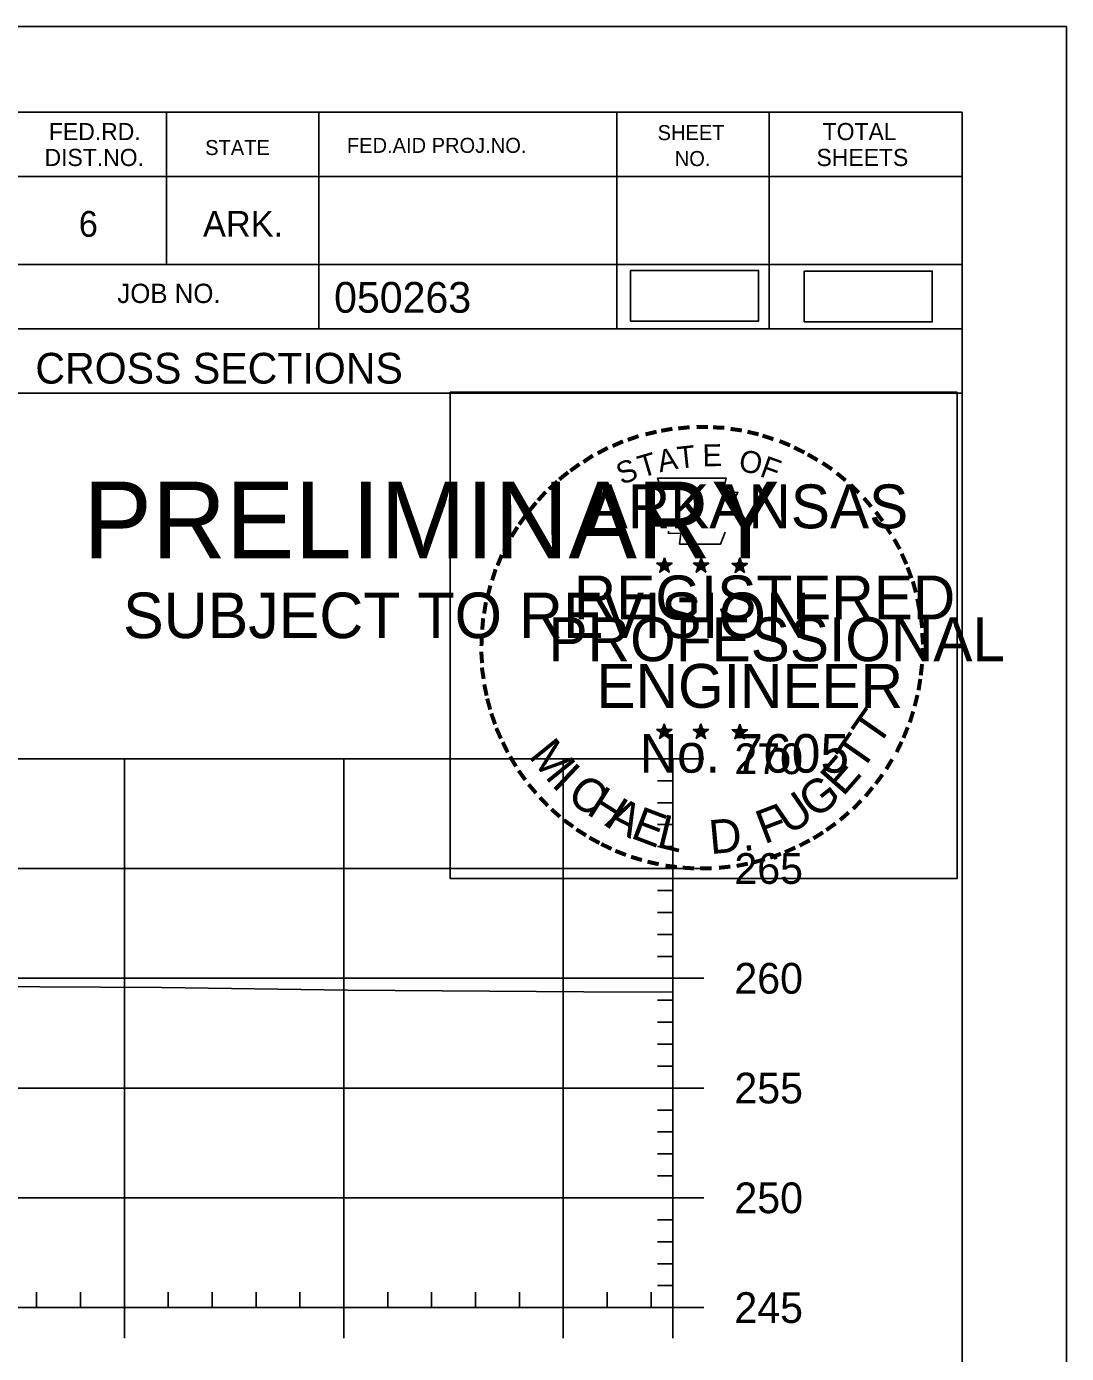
# Model space of a CAD drawing. Extents: x 1365647 to 1367999, y 387113 to 400173.
# Drawn here: x 1366009.6 to 1366057, y 387739 to 387799.4 of the extents above; entities that cross this region are included whole.
import ezdxf

# ---------------------------------------------------------------- set-up
doc = ezdxf.new("R2010")
doc.units = 0
for name, color, linetype in [('R_Axis', 7, 'Continuous'), ('R_Axis Annot', 7, 'Continuous'), ('R_Border', 7, 'Continuous'), ('R_Border PE', 7, 'Continuous'), ('R_Border Prem', 7, 'Continuous'), ('R_Detour', 7, 'Continuous'), ('R_Exist Surface', 7, 'Continuous'), ('R_Grid', 7, 'Continuous'), ('R_No Plot', 7, 'Continuous')]:
    doc.layers.add(name, color=color, linetype=linetype)

msp = doc.modelspace()

# ---------------------------------------------------------------- linework, layer by layer
at = {"layer": 'R_Axis'}
for p, q in [((1366039.095, 387741.055), (1366039.095, 387766.055)), ((1366040.495, 387766.055), (1366039.095, 387766.055)), ((1366039.095, 387765.055), (1366038.395, 387765.055)), ((1366039.095, 387764.055), (1366038.395, 387764.055)), ((1366039.095, 387763.055), (1366038.395, 387763.055)), ((1366039.095, 387762.055), (1366038.395, 387762.055)), ((1366040.495, 387761.055), (1366039.095, 387761.055)), ((1366039.095, 387760.055), (1366038.395, 387760.055)), ((1366039.095, 387759.055), (1366038.395, 387759.055)), ((1366039.095, 387758.055), (1366038.395, 387758.055)), ((1366039.095, 387757.055), (1366038.395, 387757.055)), ((1366040.495, 387756.055), (1366039.095, 387756.055)), ((1366039.095, 387755.055), (1366038.395, 387755.055)), ((1366039.095, 387754.055), (1366038.395, 387754.055)), ((1366039.095, 387753.055), (1366038.395, 387753.055)), ((1366039.095, 387752.055), (1366038.395, 387752.055)), ((1366040.495, 387751.055), (1366039.095, 387751.055)), ((1366039.095, 387750.055), (1366038.395, 387750.055)), ((1366039.095, 387749.055), (1366038.395, 387749.055)), ((1366039.095, 387748.055), (1366038.395, 387748.055)), ((1366039.095, 387747.055), (1366038.395, 387747.055)), ((1366040.495, 387746.055), (1366039.095, 387746.055)), ((1366039.095, 387745.055), (1366038.395, 387745.055)), ((1366039.095, 387744.055), (1366038.395, 387744.055)), ((1366039.095, 387743.055), (1366038.395, 387743.055)), ((1366039.095, 387742.055), (1366038.395, 387742.055)), ((1366010.095, 387741.055), (1366010.095, 387741.755)), ((1366012.095, 387741.055), (1366012.095, 387741.755)), ((1366016.095, 387741.055), (1366016.095, 387741.755)), ((1366018.095, 387741.055), (1366018.095, 387741.755)), ((1366020.095, 387741.055), (1366020.095, 387741.755)), ((1366022.095, 387741.055), (1366022.095, 387741.755)), ((1366026.095, 387741.055), (1366026.095, 387741.755)), ((1366028.095, 387741.055), (1366028.095, 387741.755)), ((1366030.095, 387741.055), (1366030.095, 387741.755)), ((1366032.095, 387741.055), (1366032.095, 387741.755)), ((1366036.095, 387741.055), (1366036.095, 387741.755)), ((1366038.095, 387741.055), (1366038.095, 387741.755)), ((1365749.095, 387741.055), (1366039.095, 387741.055)), ((1366014.095, 387739.655), (1366014.095, 387741.055)), ((1366024.095, 387739.655), (1366024.095, 387741.055)), ((1366034.095, 387739.655), (1366034.095, 387741.055)), ((1366039.095, 387739.655), (1366039.095, 387741.055)), ((1366040.495, 387741.055), (1366039.095, 387741.055))]:
    msp.add_line(p, q, dxfattribs=at)
at = {"layer": 'R_Border'}
for p, q in [((1365736.095, 387795.515), (1366052.275, 387795.515)), ((1366016.015, 387795.515), (1366016.015, 387788.575)), ((1366022.955, 387795.515), (1366022.955, 387785.635)), ((1366036.535, 387795.515), (1366036.535, 387785.635)), ((1366043.475, 387795.515), (1366043.475, 387785.635)), ((1366052.275, 387590.055), (1366052.275, 387795.515)), ((1366052.275, 387792.575), (1366009.175, 387792.575)), ((1366052.275, 387792.595), (1366052.275, 387792.595)), ((1366052.275, 387788.575), (1366009.175, 387788.575)), ((1366012.135, 387788.575), (1366052.275, 387788.575)), ((1366052.275, 387785.635), (1365970.015, 387785.635)), ((1366009.175, 387782.715), (1366052.275, 387782.715))]:
    msp.add_line(p, q, dxfattribs=at)
at = {"layer": 'R_Border PE'}
for p, q in [((1366038.705, 387775.215), (1366038.664, 387774.963)), ((1366038.705, 387774.85), (1366038.705, 387775.215)), ((1366038.705, 387775.215), (1366038.754, 387774.965)), ((1366040.375, 387775.215), (1366040.334, 387774.963)), ((1366040.375, 387774.85), (1366040.375, 387775.215)), ((1366040.375, 387775.215), (1366040.424, 387774.965)), ((1366042.139, 387775.203), (1366042.098, 387774.951)), ((1366042.139, 387774.838), (1366042.139, 387775.203)), ((1366042.139, 387775.203), (1366042.188, 387774.953)), ((1366038.356, 387774.961), (1366038.705, 387774.85)), ((1366038.356, 387774.961), (1366038.609, 387774.916)), ((1366038.356, 387774.961), (1366038.593, 387774.839)), ((1366038.489, 387774.553), (1366038.705, 387774.85)), ((1366038.489, 387774.553), (1366038.615, 387774.797)), ((1366038.489, 387774.553), (1366038.703, 387774.77)), ((1366038.918, 387774.553), (1366038.703, 387774.767)), ((1366039.052, 387774.961), (1366038.705, 387774.85)), ((1366038.918, 387774.553), (1366038.705, 387774.85)), ((1366039.052, 387774.961), (1366038.766, 387774.912)), ((1366038.918, 387774.553), (1366038.781, 387774.844)), ((1366039.052, 387774.961), (1366038.848, 387774.859)), ((1366040.026, 387774.961), (1366040.375, 387774.85)), ((1366040.026, 387774.961), (1366040.279, 387774.916)), ((1366040.026, 387774.961), (1366040.263, 387774.839)), ((1366040.159, 387774.553), (1366040.375, 387774.85)), ((1366040.159, 387774.553), (1366040.285, 387774.797)), ((1366040.159, 387774.553), (1366040.373, 387774.77)), ((1366040.588, 387774.553), (1366040.373, 387774.767)), ((1366040.722, 387774.961), (1366040.375, 387774.85)), ((1366040.588, 387774.553), (1366040.375, 387774.85)), ((1366040.722, 387774.961), (1366040.436, 387774.912)), ((1366040.588, 387774.553), (1366040.451, 387774.844)), ((1366040.722, 387774.961), (1366040.518, 387774.859)), ((1366041.79, 387774.949), (1366042.139, 387774.838)), ((1366041.79, 387774.949), (1366042.043, 387774.904)), ((1366041.79, 387774.949), (1366042.027, 387774.827)), ((1366041.923, 387774.541), (1366042.139, 387774.838)), ((1366041.923, 387774.541), (1366042.049, 387774.785)), ((1366041.923, 387774.541), (1366042.137, 387774.758)), ((1366042.352, 387774.541), (1366042.137, 387774.755)), ((1366042.486, 387774.949), (1366042.139, 387774.838)), ((1366042.352, 387774.541), (1366042.139, 387774.838)), ((1366042.486, 387774.949), (1366042.2, 387774.9)), ((1366042.352, 387774.541), (1366042.215, 387774.832)), ((1366042.486, 387774.949), (1366042.282, 387774.847)), ((1366038.352, 387767.388), (1366038.701, 387767.277)), ((1366038.352, 387767.388), (1366038.605, 387767.343)), ((1366038.352, 387767.388), (1366038.589, 387767.266)), ((1366038.485, 387766.98), (1366038.701, 387767.277)), ((1366038.701, 387767.642), (1366038.66, 387767.39)), ((1366038.701, 387767.277), (1366038.701, 387767.642)), ((1366038.701, 387767.642), (1366038.75, 387767.392)), ((1366039.048, 387767.388), (1366038.701, 387767.277)), ((1366038.914, 387766.98), (1366038.701, 387767.277)), ((1366039.048, 387767.388), (1366038.762, 387767.339)), ((1366038.914, 387766.98), (1366038.777, 387767.271)), ((1366039.048, 387767.388), (1366038.844, 387767.286)), ((1366040.021, 387767.388), (1366040.37, 387767.277)), ((1366040.021, 387767.388), (1366040.274, 387767.343)), ((1366040.021, 387767.388), (1366040.258, 387767.266)), ((1366040.154, 387766.98), (1366040.37, 387767.277)), ((1366040.37, 387767.642), (1366040.329, 387767.39)), ((1366040.37, 387767.277), (1366040.37, 387767.642)), ((1366040.37, 387767.642), (1366040.419, 387767.392)), ((1366040.717, 387767.388), (1366040.37, 387767.277)), ((1366040.583, 387766.98), (1366040.37, 387767.277)), ((1366040.717, 387767.388), (1366040.431, 387767.339)), ((1366040.583, 387766.98), (1366040.446, 387767.271)), ((1366040.717, 387767.388), (1366040.513, 387767.286)), ((1366041.788, 387767.378), (1366042.137, 387767.267)), ((1366041.788, 387767.378), (1366042.041, 387767.333)), ((1366041.788, 387767.378), (1366042.025, 387767.256)), ((1366041.921, 387766.97), (1366042.137, 387767.267)), ((1366042.137, 387767.632), (1366042.096, 387767.38)), ((1366042.137, 387767.267), (1366042.137, 387767.632)), ((1366042.137, 387767.632), (1366042.186, 387767.382)), ((1366042.484, 387767.378), (1366042.137, 387767.267)), ((1366042.35, 387766.97), (1366042.137, 387767.267)), ((1366042.484, 387767.378), (1366042.198, 387767.329)), ((1366042.35, 387766.97), (1366042.213, 387767.261)), ((1366042.484, 387767.378), (1366042.28, 387767.276)), ((1366038.485, 387766.98), (1366038.611, 387767.224)), ((1366038.485, 387766.98), (1366038.699, 387767.197)), ((1366038.914, 387766.98), (1366038.699, 387767.194)), ((1366040.154, 387766.98), (1366040.28, 387767.224)), ((1366040.154, 387766.98), (1366040.368, 387767.197)), ((1366040.583, 387766.98), (1366040.368, 387767.194)), ((1366041.921, 387766.97), (1366042.047, 387767.214)), ((1366041.921, 387766.97), (1366042.135, 387767.187)), ((1366042.35, 387766.97), (1366042.135, 387767.184))]:
    msp.add_line(p, q, dxfattribs=at)
for points in [[(1366038.397, 387778.839), (1366038.666, 387778.012)], [(1366041.908, 387777.917), (1366042.05, 387778.201), (1366041.365, 387778.177), (1366041.513, 387778.839), (1366038.397, 387778.839)], [(1366038.889, 387776.416), (1366038.889, 387776.329), (1366039.452, 387776.31), (1366039.398, 387775.837), (1366041.268, 387775.837), (1366041.469, 387776.373)], [(1366038.705, 387775.215), (1366038.918, 387774.553), (1366038.356, 387774.961), (1366039.052, 387774.961), (1366038.489, 387774.553), (1366038.705, 387775.215)], [(1366040.375, 387775.215), (1366040.588, 387774.553), (1366040.026, 387774.961), (1366040.722, 387774.961), (1366040.159, 387774.553), (1366040.375, 387775.215)], [(1366042.139, 387775.203), (1366042.352, 387774.541), (1366041.79, 387774.949), (1366042.486, 387774.949), (1366041.923, 387774.541), (1366042.139, 387775.203)], [(1366038.701, 387767.642), (1366038.914, 387766.98), (1366038.352, 387767.388), (1366039.048, 387767.388), (1366038.485, 387766.98), (1366038.701, 387767.642)], [(1366040.37, 387767.642), (1366040.583, 387766.98), (1366040.021, 387767.388), (1366040.717, 387767.388), (1366040.154, 387766.98), (1366040.37, 387767.642)], [(1366042.137, 387767.632), (1366042.35, 387766.97), (1366041.788, 387767.378), (1366042.484, 387767.378), (1366041.921, 387766.97), (1366042.137, 387767.632)]]:
    msp.add_lwpolyline(points, dxfattribs=at)
for centre, radius in [((1366038.704, 387774.85), 0.172), ((1366038.704, 387774.85), 0.145), ((1366038.704, 387774.85), 0.116), ((1366038.704, 387774.85), 0.0991), ((1366038.704, 387774.85), 0.0747), ((1366038.704, 387774.85), 0.0495), ((1366038.704, 387774.85), 0.0296), ((1366040.374, 387774.85), 0.172), ((1366040.374, 387774.85), 0.145), ((1366040.374, 387774.85), 0.116), ((1366040.374, 387774.85), 0.0991), ((1366040.374, 387774.85), 0.0747), ((1366040.374, 387774.85), 0.0495), ((1366040.374, 387774.85), 0.0296), ((1366042.138, 387774.838), 0.172), ((1366042.138, 387774.838), 0.145), ((1366042.138, 387774.838), 0.116), ((1366042.138, 387774.838), 0.0991), ((1366042.138, 387774.838), 0.0747), ((1366042.138, 387774.838), 0.0495), ((1366042.138, 387774.838), 0.0296), ((1366038.7, 387767.277), 0.172), ((1366038.7, 387767.277), 0.145), ((1366038.7, 387767.277), 0.116), ((1366038.7, 387767.277), 0.0991), ((1366038.7, 387767.277), 0.0747), ((1366038.7, 387767.277), 0.0495), ((1366038.7, 387767.277), 0.0296), ((1366040.369, 387767.277), 0.172), ((1366040.369, 387767.277), 0.145), ((1366040.369, 387767.277), 0.116), ((1366040.369, 387767.277), 0.0991), ((1366040.369, 387767.277), 0.0747), ((1366040.369, 387767.277), 0.0495), ((1366040.369, 387767.277), 0.0296), ((1366042.136, 387767.267), 0.172), ((1366042.136, 387767.267), 0.145), ((1366042.136, 387767.267), 0.116), ((1366042.136, 387767.267), 0.0991), ((1366042.136, 387767.267), 0.0747), ((1366042.136, 387767.267), 0.0495), ((1366042.136, 387767.267), 0.0296)]:
    msp.add_circle(centre, radius, dxfattribs=at)
at = {"layer": 'R_Detour'}
for points in [[(1366037.165, 387785.994), (1366042.998, 387785.994), (1366042.998, 387788.304), (1366037.165, 387788.304)], [(1366045.079, 387785.957), (1366050.912, 387785.957), (1366050.912, 387788.268), (1366045.079, 387788.268)]]:
    msp.add_lwpolyline(points, close=True, dxfattribs=at)
at = {"layer": 'R_Exist Surface'}
msp.add_lwpolyline([(1365956.114, 387755.748), (1365964.162, 387755.956), (1365966.615, 387755.964), (1365967.882, 387755.895), (1365969.685, 387755.896), (1365970.213, 387755.834), (1365971.554, 387755.747), (1365974.368, 387755.807), (1365979.071, 387755.959), (1365986.707, 387755.876), (1366004.687, 387755.701), (1366015.787, 387755.63), (1366024.273, 387755.508), (1366035.035, 387755.438), (1366039.095, 387755.418)], dxfattribs=at)
at = {"layer": 'R_Grid'}
for p, q in [((1365749.095, 387766.055), (1366039.095, 387766.055)), ((1366014.095, 387741.055), (1366014.095, 387766.055)), ((1366024.095, 387741.055), (1366024.095, 387766.055)), ((1366034.095, 387741.055), (1366034.095, 387766.055)), ((1366039.095, 387741.055), (1366039.095, 387766.055)), ((1365749.095, 387761.055), (1366039.095, 387761.055)), ((1365749.095, 387756.055), (1366039.095, 387756.055)), ((1365749.095, 387751.055), (1366039.095, 387751.055)), ((1365749.095, 387746.055), (1366039.095, 387746.055)), ((1365749.095, 387741.055), (1366039.095, 387741.055))]:
    msp.add_line(p, q, dxfattribs=at)
at = {"layer": 'R_No Plot'}
msp.add_line((1365723.694, 387799.409), (1366057.027, 387799.409), dxfattribs=at)
for points in [[(1365723.687, 387799.409), (1366057.027, 387799.409), (1366057.027, 387586.072), (1365723.687, 387586.072)], [(1366028.946, 387782.747), (1366052.044, 387782.747), (1366052.044, 387760.597), (1366028.946, 387760.597)]]:
    msp.add_lwpolyline(points, close=True, dxfattribs=at)

# ---------------------------------------------------------------- texts
at = {"layer": 'R_Axis Annot'}
for s, p in [('270', (1366041.895, 387765.355)), ('265', (1366041.895, 387760.355)), ('260', (1366041.895, 387755.355)), ('255', (1366041.895, 387750.355)), ('250', (1366041.895, 387745.355)), ('245', (1366041.895, 387740.355))]:
    msp.add_text(s, height=1.4, dxfattribs=at).set_placement(p)
at = {"layer": 'R_Border'}
for s, height, p in [('FED.RD.', 0.7819, (1366010.655, 387794.235)), ('SHEET', 0.684, (1366038.395, 387794.235)), ('TOTAL', 0.7819, (1366045.915, 387794.235)), ('DIST.NO.', 0.7819, (1366010.455, 387793.055)), ('STATE', 0.684, (1366017.775, 387793.555)), ('FED.AID PROJ.NO.', 0.684, (1366024.235, 387793.655)), ('SHEETS', 0.7819, (1366045.635, 387793.055)), ('NO.', 0.684, (1366039.175, 387793.055)), ('6', 1.172, (1366012.015, 387789.835)), ('ARK.', 1.1723, (1366017.675, 387789.835)), ('050263', 1.4, (1366023.651, 387786.374)), ('JOB NO.', 0.8792, (1366013.775, 387786.815)), ('CROSS SECTIONS', 1.4, (1366010.038, 387783.145))]:
    msp.add_text(s, height=height, rotation=360, dxfattribs=at).set_placement(p)
at = {"layer": 'R_Border PE'}
for s, height, rotation, p in [('-', 1.6, 10.21935, (1366038.573, 387780.369)), ('-', 1.6, 5.89682, (1366039.302, 387780.479)), ('-', 1.6, 0.18623, (1366040.074, 387780.551)), ('-', 1.6, 357.74304, (1366040.797, 387780.538)), ('-', 1.6, 352.16172, (1366041.541, 387780.482)), ('-', 1.6, 24.30721, (1366036.511, 387779.697)), ('-', 1.6, 19.17608, (1366037.145, 387779.966)), ('-', 1.6, 13.63015, (1366037.895, 387780.207)), ('-', 1.6, 347.20489, (1366042.26, 387780.368)), ('-', 1.6, 342.3362, (1366042.895, 387780.213)), ('-', 1.6, 337.85509, (1366043.63, 387779.99)), ('-', 1.6, 34.06357, (1366035.281, 387779.01)), ('-', 1.6, 28.79182, (1366035.878, 387779.38)), ('T', 1, 16.4036, (1366037.666, 387778.848)), ('A', 1, 11.21318, (1366038.492, 387779.099)), ('T', 1, 6.02276, (1366039.341, 387779.265)), ('E', 1, 0.83234, (1366040.446, 387779.375)), ('O', 1, 350.4515, (1366042.05, 387779.165)), ('-', 1.6, 334.12109, (1366044.261, 387779.719)), ('-', 1.6, 329.64089, (1366044.84, 387779.436)), ('-', 1.6, 36.23174, (1366034.703, 387778.615)), ('S', 1, 21.59401, (1366036.752, 387778.517)), ('F', 1, 340.07066, (1366043.004, 387778.937)), ('-', 1.6, 325.86266, (1366045.483, 387779.075)), ('-', 1.6, 42.96224, (1366033.794, 387777.82)), ('-', 1.6, 38.95066, (1366034.227, 387778.237)), ('-', 1.6, 320.52971, (1366046.093, 387778.649)), ('-', 1.6, 48.42305, (1366033.346, 387777.342)), ('ARKANSAS', 2, 360, (1366035.25, 387776.551)), ('-', 1.6, 315.57859, (1366046.692, 387778.161)), ('-', 1.6, 50.61417, (1366032.943, 387776.856)), ('-', 1.6, 309.87973, (1366047.261, 387777.611)), ('-', 1.6, 54.23247, (1366032.53, 387776.289)), ('-', 1.6, 306.65218, (1366047.786, 387777.009)), ('-', 1.6, 58.07063, (1366032.205, 387775.762)), ('-', 1.4, 303.67529, (1366048.272, 387776.441)), ('-', 1.6, 62.87135, (1366031.892, 387775.148)), ('-', 1.6, 299.66835, (1366048.591, 387775.834)), ('-', 1.6, 67.77427, (1366031.633, 387774.537)), ('-', 1.6, 294.66279, (1366048.915, 387775.222)), ('-', 1.6, 72.39447, (1366031.414, 387773.907)), ('DWB', 0.01, 360, (1366038.691, 387774.845)), ('DWB', 0.01, 360, (1366040.361, 387774.845)), ('DWB', 0.01, 360, (1366042.125, 387774.833)), ('-', 1.6, 290.57283, (1366049.172, 387774.645)), ('-', 1.6, 75.46096, (1366031.217, 387773.193)), ('REGISTERED', 2, 360, (1366034.572, 387772.402)), ('-', 1.6, 285.12326, (1366049.406, 387774.065)), ('-', 1.6, 280.54934, (1366049.606, 387773.323)), ('-', 1.6, 81.20126, (1366031.085, 387772.48)), ('-', 1.6, 85.18634, (1366031.009, 387771.789)), ('PROFESSIONAL', 2, 360, (1366033.424, 387770.498)), ('-', 1.6, 276.59616, (1366049.768, 387772.555)), ('-', 1.6, 89.06224, (1366030.984, 387771.088)), ('-', 1.6, 274.33011, (1366049.828, 387771.833)), ('-', 1.6, 94.19588, (1366031.019, 387770.363)), ('-', 1.6, 269.94067, (1366049.862, 387771.201)), ('ENGINEER', 2, 360, (1366035.611, 387768.373)), ('-', 1.6, 263.5172, (1366049.843, 387770.535)), ('-', 1.6, 98.94793, (1366031.091, 387769.696)), ('-', 1.6, 260.99529, (1366049.772, 387769.881)), ('-', 1.6, 101.71495, (1366031.226, 387768.963)), ('-', 1.6, 105.45785, (1366031.388, 387768.368)), ('-', 1.6, 255.7626, (1366049.662, 387769.203)), ('-', 1.6, 109.08742, (1366031.603, 387767.737)), ('T', 1.54, 55.05496, (1366048.42, 387766.542)), ('-', 1.6, 252.86809, (1366049.481, 387768.483)), ('-', 1.6, 114.06432, (1366031.857, 387767.141)), ('DWB', 0.01, 360, (1366038.686, 387767.273)), ('DWB', 0.01, 360, (1366040.355, 387767.271)), ('DWB', 0.01, 360, (1366042.122, 387767.262)), ('T', 1.54, 55.05496, (1366047.689, 387765.422)), ('-', 1.6, 247.88866, (1366049.258, 387767.81)), ('-', 1.6, 115.72885, (1366032.162, 387766.523)), ('M', 1.54, 308.91747, (1366032.472, 387766.168)), ('No. 7605', 1.757, 360, (1366037.585, 387765.422)), ('-', 1.6, 244.61971, (1366048.996, 387767.181)), ('-', 1.6, 120.44712, (1366032.519, 387765.937)), ('E', 1.54, 48.73133, (1366046.843, 387764.295)), ('-', 1.6, 239.07125, (1366048.602, 387766.429)), ('-', 1.6, 125.89344, (1366032.922, 387765.376)), ('I', 1.54, 316.46364, (1366033.514, 387764.848)), ('-', 1.6, 130.71812, (1366033.384, 387764.824)), ('C', 1.54, 324.01974, (1366034.187, 387764.225)), ('G', 1.54, 38.21734, (1366045.59, 387763.275)), ('-', 1.6, 233.84524, (1366048.2, 387765.776)), ('-', 1.6, 134.22381, (1366033.901, 387764.279)), ('H', 1.54, 327.53419, (1366035.097, 387763.57)), ('U', 1.54, 34.40523, (1366044.391, 387762.542)), ('-', 1.6, 231.25377, (1366047.77, 387765.21)), ('-', 1.6, 138.93382, (1366034.426, 387763.815)), ('A', 1.54, 332.55127, (1366035.951, 387763.033)), ('E', 1.54, 339.20679, (1366037.109, 387762.471)), ('F', 1.54, 20.82016, (1366043.254, 387762.148)), ('-', 1.6, 221.08509, (1366046.769, 387764.137)), ('-', 1.6, 225.76533, (1366047.291, 387764.646)), ('-', 1.6, 144.64634, (1366034.982, 387763.409)), ('L', 1.54, 346.2929, (1366038.301, 387762.047)), ('D.', 1.54, 5.26016, (1366040.804, 387761.71)), ('-', 1.6, 215.73633, (1366046.22, 387763.665)), ('-', 1.6, 148.08978, (1366035.543, 387763.038)), ('-', 1.6, 151.57039, (1366036.122, 387762.713)), ('-', 1.6, 207.35684, (1366045.128, 387762.932)), ('-', 1.6, 212.24909, (1366045.686, 387763.278)), ('-', 1.6, 154.60019, (1366036.644, 387762.466)), ('-', 1.6, 158.56121, (1366037.268, 387762.212)), ('-', 1.6, 200.71842, (1366043.885, 387762.34)), ('-', 1.6, 204.25161, (1366044.504, 387762.613)), ('-', 1.6, 162.79826, (1366037.955, 387761.999)), ('-', 1.6, 167.55551, (1366038.67, 387761.835)), ('-', 1.6, 173.11546, (1366039.442, 387761.725)), ('-', 1.6, 185.81666, (1366041.743, 387761.767)), ('-', 1.6, 191.28576, (1366042.479, 387761.899)), ('-', 1.6, 195.47429, (1366043.208, 387762.098)), ('-', 1.6, 176.51827, (1366040.19, 387761.672)), ('-', 1.6, 181.59176, (1366040.934, 387761.691))]:
    msp.add_text(s, height=height, rotation=rotation, dxfattribs=at).set_placement(p)
at = {"layer": 'R_Border Prem'}
for s, height, p in [('PRELIMINARY', 3.5, (1366012.226, 387775.178)), ('DWB', 0.01, (1366012.973, 387777.027)), ('SUBJECT TO REVISION', 2.07511, (1366014.035, 387771.549))]:
    msp.add_text(s, height=height, rotation=360, dxfattribs=at).set_placement(p)

doc.saveas('drawing.dxf')
